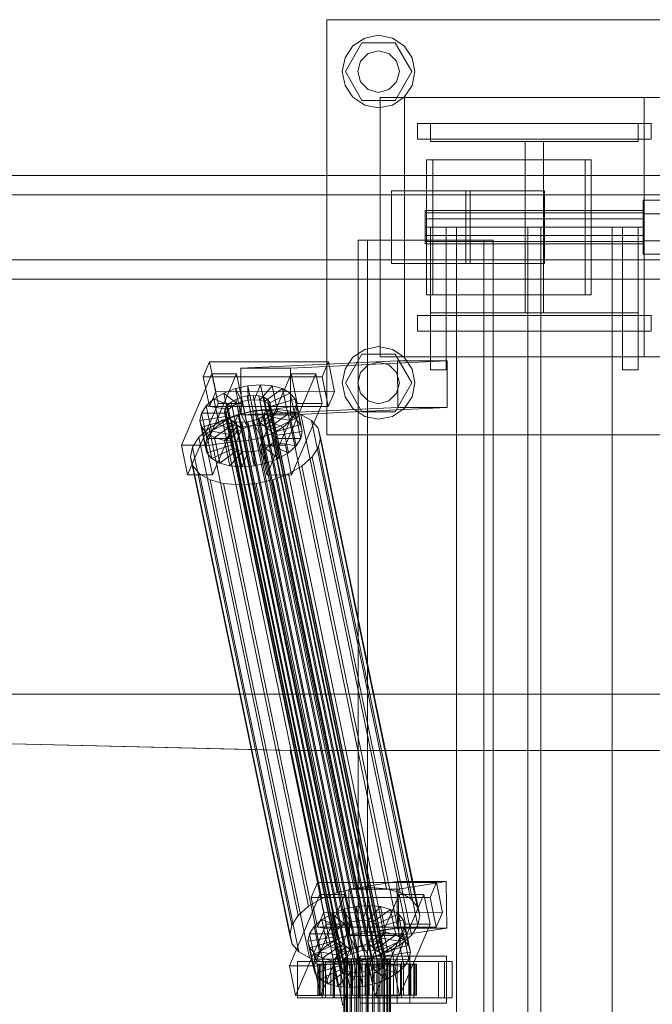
# Model space of a CAD drawing. Header units: millimetres. Extents: x -1970 to 61924, y -58230 to 6847.
# Tile 480 of 656: x 16249 to 16492, y -17870 to -17490. Entities that reach past the tile are written whole.
import ezdxf

# ---------------------------------------------------------------- set-up
doc = ezdxf.new("R2010")
doc.units = ezdxf.units.MM
doc.layers.add('superior_C02', color=7, linetype='Continuous', lineweight=0)

msp = doc.modelspace()

# ---------------------------------------------------------------- linework, layer by layer
at = {"layer": 'superior_C02'}
for p, q in [((16366.947, -17650), (16366.947, -17490)), ((16366.947, -17490), (16526.947, -17490)), ((16377.047, -17500.101), (16381.589, -17497.066)), ((16381.589, -17497.066), (16386.947, -17496)), ((16386.947, -17496), (16392.304, -17497.066)), ((16392.304, -17497.066), (16396.846, -17500.101)), ((16374.012, -17504.642), (16377.047, -17500.101)), ((16374.147, -17510), (16380.547, -17498.915)), ((16380.547, -17498.915), (16393.347, -17498.915)), ((16382.947, -17503.072), (16386.947, -17502)), ((16386.947, -17502), (16390.947, -17503.072)), ((16393.347, -17498.915), (16399.747, -17510)), ((16396.846, -17500.101), (16399.881, -17504.642)), ((16372.947, -17510), (16374.012, -17504.642)), ((16378.947, -17510), (16380.018, -17506)), ((16380.018, -17506), (16382.947, -17503.072)), ((16390.947, -17503.072), (16393.875, -17506)), ((16393.875, -17506), (16394.947, -17510)), ((16399.881, -17504.642), (16400.947, -17510)), ((16374.012, -17515.358), (16372.947, -17510)), ((16380.547, -17521.085), (16374.147, -17510)), ((16380.018, -17514), (16378.947, -17510)), ((16399.747, -17510), (16393.347, -17521.085)), ((16394.947, -17510), (16393.875, -17514)), ((16400.947, -17510), (16399.881, -17515.358)), ((16377.047, -17519.899), (16374.012, -17515.358)), ((16382.947, -17516.928), (16380.018, -17514)), ((16386.947, -17518), (16382.947, -17516.928)), ((16390.947, -17516.928), (16386.947, -17518)), ((16393.875, -17514), (16390.947, -17516.928)), ((16399.881, -17515.358), (16396.846, -17519.899)), ((16381.589, -17522.934), (16377.047, -17519.899)), ((16393.347, -17521.085), (16380.547, -17521.085)), ((16387.605, -17620), (16387.605, -17520)), ((16387.605, -17520), (16489.322, -17520)), ((16396.846, -17519.899), (16392.304, -17522.934)), ((16396.947, -17620), (16396.947, -17520)), ((16396.947, -17520), (16496.947, -17520)), ((16489.322, -17520), (16489.322, -17620)), ((16386.947, -17524), (16381.589, -17522.934)), ((16392.304, -17522.934), (16386.947, -17524)), ((16401.947, -17530), (16491.947, -17530)), ((16401.947, -17536), (16401.947, -17530)), ((16406.947, -17537), (16406.947, -17530)), ((16406.947, -17530), (16486.947, -17530)), ((16486.947, -17530), (16486.947, -17537)), ((16491.947, -17536), (16491.947, -17530)), ((16401.947, -17536), (16491.947, -17536)), ((16486.947, -17537), (16406.947, -17537)), ((16443.447, -17603), (16443.447, -17537)), ((16443.447, -17537), (16450.447, -17537)), ((16450.447, -17537), (16450.447, -17603)), ((16466.511, -17544), (16405.42, -17544)), ((16405.42, -17544), (16405.42, -17596)), ((16407.805, -17544), (16405.42, -17544)), ((16407.805, -17596), (16407.805, -17544)), ((16407.805, -17544), (16468.896, -17544)), ((16466.511, -17596), (16466.511, -17544)), ((16466.511, -17544), (16468.896, -17544)), ((16468.896, -17544), (16468.896, -17596)), ((17048.368, -17550), (15902.908, -17550)), ((15914.83, -17550), (17060.29, -17550)), ((17104.829, -17550), (15939.698, -17550)), ((15951.957, -17550), (17117.088, -17550)), ((17048.41, -17557.5), (15939.909, -17557.5)), ((15951.746, -17557.5), (17060.248, -17557.5)), ((16420.609, -17556), (16391.973, -17556)), ((16391.973, -17556), (16391.973, -17584)), ((16422.244, -17556), (16391.973, -17556)), ((16420.609, -17584), (16420.609, -17556)), ((16420.609, -17556), (16450.88, -17556)), ((16422.244, -17584), (16422.244, -17556)), ((16422.244, -17556), (16450.88, -17556)), ((16450.88, -17556), (16450.88, -17584)), ((16488.947, -17564.8), (16488.947, -17559.6)), ((16496.947, -17559.6), (16488.947, -17559.6)), ((16404.947, -17564.457), (16404.947, -17563.6)), ((16488.947, -17563.6), (16404.947, -17563.6)), ((16404.947, -17564.457), (16404.947, -17566.8)), ((16404.947, -17564.457), (16488.947, -17564.457)), ((16404.947, -17566.8), (16404.947, -17570)), ((16404.947, -17566.8), (16488.947, -17566.8)), ((16488.947, -17563.6), (16488.947, -17564.457)), ((16488.947, -17564.457), (16488.947, -17566.8)), ((16488.947, -17564.8), (16488.947, -17575.2)), ((16488.947, -17564.8), (16496.947, -17564.8)), ((16488.947, -17566.8), (16488.947, -17570)), ((16404.947, -17570), (16404.947, -17573.2)), ((16404.947, -17570), (16488.947, -17570)), ((16406.947, -17570), (16406.947, -17625)), ((16406.947, -17570), (16412.947, -17570)), ((16412.947, -17570), (16412.947, -17625)), ((16476.947, -17570), (16416.947, -17570)), ((16416.947, -17570), (16416.947, -18430)), ((16449.447, -17570), (16444.447, -17570)), ((16444.447, -17570), (16444.447, -18430)), ((16449.447, -18430), (16449.447, -17570)), ((16476.947, -18430), (16476.947, -17570)), ((16480.947, -17570), (16480.947, -17625)), ((16480.947, -17570), (16486.947, -17570)), ((16486.947, -17570), (16486.947, -17625)), ((16488.947, -17570), (16488.947, -17573.2)), ((16404.947, -17573.2), (16404.947, -17575.543)), ((16404.947, -17573.2), (16488.947, -17573.2)), ((16488.947, -17573.2), (16488.947, -17575.543)), ((16427.556, -17575), (16379.065, -17575)), ((16379.065, -17575), (16379.065, -18425)), ((16382.642, -17575), (16379.065, -17575)), ((16382.642, -18425), (16382.642, -17575)), ((16382.642, -17575), (16431.133, -17575)), ((16404.947, -17575.543), (16404.947, -17576.4)), ((16404.947, -17575.543), (16488.947, -17575.543)), ((16404.947, -17576.4), (16488.947, -17576.4)), ((16427.556, -18425), (16427.556, -17575)), ((16427.556, -17575), (16431.133, -17575)), ((16431.133, -17575), (16431.133, -18425)), ((16488.947, -17575.2), (16488.947, -17580.4)), ((16488.947, -17575.2), (16496.947, -17575.2)), ((16488.947, -17575.543), (16488.947, -17576.4)), ((16488.947, -17580.4), (16496.947, -17580.4)), ((15939.909, -17582.5), (17048.41, -17582.5)), ((15951.746, -17582.5), (17060.248, -17582.5)), ((16391.973, -17584), (16420.609, -17584)), ((16391.973, -17584), (16422.244, -17584)), ((16450.88, -17584), (16420.609, -17584)), ((16450.88, -17584), (16422.244, -17584)), ((15902.908, -17590), (17048.368, -17590)), ((15914.83, -17590), (17060.29, -17590)), ((15939.698, -17590), (17104.829, -17590)), ((15951.957, -17590), (17117.088, -17590)), ((16405.42, -17596), (16466.511, -17596)), ((16405.42, -17596), (16407.805, -17596)), ((16468.896, -17596), (16407.805, -17596)), ((16468.896, -17596), (16466.511, -17596)), ((16401.947, -17604), (16491.947, -17604)), ((16401.947, -17610), (16401.947, -17604)), ((16406.947, -17610), (16406.947, -17603)), ((16406.947, -17603), (16486.947, -17603)), ((16450.447, -17603), (16443.447, -17603)), ((16486.947, -17603), (16486.947, -17610)), ((16491.947, -17610), (16491.947, -17604)), ((16401.947, -17610), (16491.947, -17610)), ((16486.947, -17610), (16406.947, -17610)), ((16381.589, -17617.066), (16386.947, -17616)), ((16386.947, -17616), (16392.304, -17617.066)), ((16374.012, -17624.642), (16377.047, -17620.101)), ((16374.147, -17630), (16380.547, -17618.915)), ((16377.047, -17620.101), (16381.589, -17617.066)), ((16380.547, -17618.915), (16393.347, -17618.915)), ((16489.322, -17620), (16387.605, -17620)), ((16392.304, -17617.066), (16396.846, -17620.101)), ((16393.347, -17618.915), (16399.747, -17630)), ((16396.846, -17620.101), (16399.881, -17624.642)), ((16496.947, -17620), (16396.947, -17620)), ((16321.787, -17621.857), (16319.339, -17627.592)), ((16324.167, -17633.325), (16321.787, -17621.857)), ((16321.787, -17621.857), (16367.605, -17621.914)), ((16394.248, -17621.488), (16333.855, -17624.356)), ((16352.946, -17624.356), (16413.339, -17621.488)), ((16365.157, -17627.65), (16367.605, -17621.914)), ((16367.605, -17621.914), (16369.986, -17633.382)), ((16380.018, -17626), (16382.947, -17623.072)), ((16382.947, -17623.072), (16386.947, -17622)), ((16386.947, -17622), (16390.947, -17623.072)), ((16390.947, -17623.072), (16393.875, -17626)), ((16394.324, -17639.486), (16394.248, -17621.488)), ((16394.248, -17621.488), (16413.339, -17621.488)), ((16413.339, -17621.488), (16413.415, -17639.486)), ((16322.692, -17626.449), (16310.942, -17653.98)), ((16365.157, -17627.65), (16319.339, -17627.592)), ((16319.339, -17627.592), (16321.719, -17639.061)), ((16320.487, -17653.992), (16332.238, -17626.461)), ((16325.073, -17637.917), (16322.692, -17626.449)), ((16322.692, -17626.449), (16332.238, -17626.461)), ((16332.238, -17626.461), (16334.618, -17637.929)), ((16352.946, -17624.356), (16333.855, -17624.356)), ((16333.855, -17624.356), (16333.931, -17642.354)), ((16353.238, -17626.487), (16341.487, -17654.019)), ((16351.033, -17654.031), (16362.783, -17626.499)), ((16353.022, -17642.354), (16352.946, -17624.356)), ((16355.618, -17637.955), (16353.238, -17626.487)), ((16353.238, -17626.487), (16362.783, -17626.499)), ((16362.783, -17626.499), (16365.164, -17637.967)), ((16367.538, -17639.118), (16365.157, -17627.65)), ((16372.947, -17630), (16374.012, -17624.642)), ((16378.947, -17630), (16380.018, -17626)), ((16393.875, -17626), (16394.947, -17630)), ((16399.881, -17624.642), (16400.947, -17630)), ((16406.947, -17625), (16412.947, -17625)), ((16480.947, -17625), (16486.947, -17625)), ((16331.748, -17632.183), (16336.586, -17631.1)), ((16336.586, -17631.1), (16341.439, -17630.735)), ((16336.586, -17631.1), (16336.692, -17636.643)), ((16338.627, -17640.93), (16336.586, -17631.1)), ((16341.439, -17630.735), (16338.991, -17636.47)), ((16345.975, -17631.112), (16341.139, -17636.649)), ((16343.479, -17640.564), (16341.439, -17630.735)), ((16341.439, -17630.735), (16345.975, -17631.112)), ((16348.015, -17640.942), (16345.975, -17631.112)), ((16345.975, -17631.112), (16349.884, -17632.206)), ((16374.012, -17635.358), (16372.947, -17630)), ((16380.547, -17641.085), (16374.147, -17630)), ((16380.018, -17634), (16378.947, -17630)), ((16399.747, -17630), (16393.347, -17641.085)), ((16394.947, -17630), (16393.875, -17634)), ((16400.947, -17630), (16399.881, -17635.358)), ((16321.719, -17639.061), (16324.167, -17633.325)), ((16323.407, -17636.164), (16327.252, -17633.91)), ((16369.986, -17633.382), (16324.167, -17633.325)), ((16327.252, -17633.91), (16331.748, -17632.183)), ((16327.252, -17633.91), (16332.271, -17637.975)), ((16329.293, -17643.74), (16327.252, -17633.91)), ((16331.748, -17632.183), (16334.4, -17637.157)), ((16333.788, -17642.013), (16331.748, -17632.183)), ((16334.06, -17635.518), (16336.352, -17635.005)), ((16336.352, -17635.005), (16338.651, -17634.832)), ((16380.728, -17848.804), (16336.352, -17635.005)), ((16338.651, -17634.832), (16340.799, -17635.011)), ((16383.026, -17848.631), (16338.651, -17634.832)), ((16340.799, -17635.011), (16342.651, -17635.529)), ((16385.175, -17848.809), (16340.799, -17635.011)), ((16349.884, -17632.206), (16342.991, -17637.167)), ((16352.901, -17633.943), (16344.42, -17637.99)), ((16351.924, -17642.036), (16349.884, -17632.206)), ((16349.884, -17632.206), (16352.901, -17633.943)), ((16354.941, -17643.772), (16352.901, -17633.943)), ((16352.901, -17633.943), (16354.82, -17636.203)), ((16369.986, -17633.382), (16367.538, -17639.118)), ((16377.047, -17639.899), (16374.012, -17635.358)), ((16382.947, -17636.928), (16380.018, -17634)), ((16393.875, -17634), (16390.947, -17636.928)), ((16399.881, -17635.358), (16396.846, -17639.899)), ((16313.322, -17665.449), (16325.073, -17637.917)), ((16318.651, -17641.61), (16320.473, -17638.79)), ((16320.473, -17638.79), (16323.407, -17636.164)), ((16320.473, -17638.79), (16329.06, -17640.286)), ((16322.513, -17648.62), (16320.473, -17638.79)), ((16321.719, -17639.061), (16367.538, -17639.118)), ((16334.618, -17637.929), (16322.867, -17665.461)), ((16323.407, -17636.164), (16330.449, -17639.042)), ((16325.447, -17645.994), (16323.407, -17636.164)), ((16334.618, -17637.929), (16325.073, -17637.917)), ((16327.857, -17639.983), (16328.72, -17638.648)), ((16328.72, -17638.648), (16330.109, -17637.404)), ((16373.095, -17852.446), (16328.72, -17638.648)), ((16330.449, -17639.042), (16329.06, -17640.286)), ((16330.109, -17637.404), (16331.931, -17636.336)), ((16374.485, -17851.202), (16330.109, -17637.404)), ((16332.271, -17637.975), (16330.449, -17639.042)), ((16330.449, -17639.042), (16332.49, -17648.872)), ((16331.931, -17636.336), (16334.06, -17635.518)), ((16376.306, -17850.135), (16331.931, -17636.336)), ((16334.4, -17637.157), (16332.271, -17637.975)), ((16332.271, -17637.975), (16334.311, -17647.804)), ((16378.436, -17849.317), (16334.06, -17635.518)), ((16336.692, -17636.643), (16334.4, -17637.157)), ((16334.4, -17637.157), (16336.441, -17646.986)), ((16338.991, -17636.47), (16336.692, -17636.643)), ((16336.692, -17636.643), (16338.733, -17646.473)), ((16338.991, -17636.47), (16341.031, -17646.3)), ((16341.139, -17636.649), (16338.991, -17636.47)), ((16341.139, -17636.649), (16343.18, -17646.479)), ((16342.991, -17637.167), (16341.139, -17636.649)), ((16342.651, -17635.529), (16344.08, -17636.352)), ((16387.027, -17849.328), (16342.651, -17635.529)), ((16342.991, -17637.167), (16345.031, -17646.997)), ((16344.42, -17637.99), (16342.991, -17637.167)), ((16343.868, -17665.487), (16355.618, -17637.955)), ((16344.08, -17636.352), (16344.989, -17637.422)), ((16388.456, -17850.15), (16344.08, -17636.352)), ((16344.42, -17637.99), (16346.461, -17647.82)), ((16345.329, -17639.061), (16344.42, -17637.99)), ((16344.989, -17637.422), (16345.316, -17638.668)), ((16389.365, -17851.221), (16344.989, -17637.422)), ((16345.316, -17638.668), (16345.039, -17640.005)), ((16389.692, -17852.467), (16345.316, -17638.668)), ((16354.82, -17636.203), (16345.329, -17639.061)), ((16345.329, -17639.061), (16347.37, -17648.891)), ((16345.656, -17640.307), (16345.329, -17639.061)), ((16355.51, -17638.834), (16345.656, -17640.307)), ((16365.164, -17637.967), (16353.413, -17665.499)), ((16356.86, -17646.033), (16354.82, -17636.203)), ((16354.82, -17636.203), (16355.51, -17638.834)), ((16355.51, -17638.834), (16354.924, -17641.655)), ((16357.55, -17648.664), (16355.51, -17638.834)), ((16365.164, -17637.967), (16355.618, -17637.955)), ((16386.947, -17638), (16382.947, -17636.928)), ((16390.947, -17636.928), (16386.947, -17638)), ((16318.065, -17644.431), (16318.651, -17641.61)), ((16318.651, -17641.61), (16328.197, -17641.622)), ((16320.692, -17651.44), (16318.651, -17641.61)), ((16326.761, -17644.416), (16332.77, -17642.107)), ((16327.579, -17641.32), (16327.857, -17639.983)), ((16327.906, -17642.566), (16327.579, -17641.32)), ((16371.955, -17855.119), (16327.579, -17641.32)), ((16372.232, -17853.782), (16327.857, -17639.983)), ((16328.815, -17643.637), (16327.906, -17642.566)), ((16372.282, -17856.365), (16327.906, -17642.566)), ((16328.197, -17641.622), (16327.919, -17642.958)), ((16329.06, -17640.286), (16328.197, -17641.622)), ((16328.197, -17641.622), (16330.237, -17651.452)), ((16329.06, -17640.286), (16331.1, -17650.116)), ((16333.788, -17642.013), (16329.293, -17643.74)), ((16332.77, -17642.107), (16339.239, -17640.659)), ((16371.025, -17826.416), (16332.77, -17642.107)), ((16338.627, -17640.93), (16333.788, -17642.013)), ((16336.441, -17646.986), (16333.788, -17642.013)), ((16394.324, -17639.486), (16333.931, -17642.354)), ((16333.931, -17642.354), (16353.022, -17642.354)), ((16343.479, -17640.564), (16338.627, -17640.93)), ((16338.733, -17646.473), (16338.627, -17640.93)), ((16339.239, -17640.659), (16345.726, -17640.17)), ((16377.494, -17824.968), (16339.239, -17640.659)), ((16342.786, -17642.585), (16340.964, -17643.652)), ((16341.031, -17646.3), (16343.479, -17640.564)), ((16344.176, -17641.341), (16342.786, -17642.585)), ((16387.161, -17856.383), (16342.786, -17642.585)), ((16343.18, -17646.479), (16348.015, -17640.942)), ((16348.015, -17640.942), (16343.479, -17640.564)), ((16345.039, -17640.005), (16344.176, -17641.341)), ((16388.551, -17855.139), (16344.176, -17641.341)), ((16344.516, -17642.979), (16345.379, -17641.643)), ((16345.031, -17646.997), (16351.924, -17642.036)), ((16345.039, -17640.005), (16389.414, -17853.804)), ((16345.379, -17641.643), (16345.656, -17640.307)), ((16345.379, -17641.643), (16354.924, -17641.655)), ((16347.419, -17651.473), (16345.379, -17641.643)), ((16345.656, -17640.307), (16347.696, -17650.137)), ((16345.726, -17640.17), (16351.789, -17640.674)), ((16383.981, -17824.479), (16345.726, -17640.17)), ((16351.924, -17642.036), (16348.015, -17640.942)), ((16351.789, -17640.674), (16357.016, -17642.137)), ((16390.044, -17824.984), (16351.789, -17640.674)), ((16354.941, -17643.772), (16351.924, -17642.036)), ((16413.415, -17639.486), (16353.022, -17642.354)), ((16354.924, -17641.655), (16353.102, -17644.475)), ((16354.924, -17641.655), (16356.964, -17651.485)), ((16357.016, -17642.137), (16361.049, -17644.459)), ((16395.27, -17826.446), (16357.016, -17642.137)), ((16381.589, -17642.934), (16377.047, -17639.899)), ((16393.347, -17641.085), (16380.547, -17641.085)), ((16386.947, -17644), (16381.589, -17642.934)), ((16392.304, -17642.934), (16386.947, -17644)), ((16396.846, -17639.899), (16392.304, -17642.934)), ((16413.415, -17639.486), (16394.324, -17639.486)), ((16318.065, -17644.431), (16327.919, -17642.958)), ((16318.755, -17647.062), (16318.065, -17644.431)), ((16320.106, -17654.261), (16318.065, -17644.431)), ((16318.755, -17647.062), (16328.246, -17644.204)), ((16320.674, -17649.322), (16329.155, -17645.275)), ((16321.62, -17647.428), (16326.761, -17644.416)), ((16325.447, -17645.994), (16322.513, -17648.62)), ((16323.691, -17651.059), (16330.584, -17646.098)), ((16329.293, -17643.74), (16325.447, -17645.994)), ((16332.49, -17648.872), (16325.447, -17645.994)), ((16365.015, -17828.725), (16326.761, -17644.416)), ((16327.601, -17652.153), (16332.436, -17646.616)), ((16327.919, -17642.958), (16328.246, -17644.204)), ((16327.919, -17642.958), (16329.96, -17652.788)), ((16328.246, -17644.204), (16329.155, -17645.275)), ((16328.246, -17644.204), (16330.286, -17654.034)), ((16330.244, -17644.459), (16328.815, -17643.637)), ((16373.191, -17857.435), (16328.815, -17643.637)), ((16329.155, -17645.275), (16330.584, -17646.098)), ((16329.155, -17645.275), (16331.195, -17655.105)), ((16334.311, -17647.804), (16329.293, -17643.74)), ((16332.096, -17644.978), (16330.244, -17644.459)), ((16374.62, -17858.258), (16330.244, -17644.459)), ((16330.584, -17646.098), (16332.436, -17646.616)), ((16330.584, -17646.098), (16332.624, -17655.927)), ((16334.244, -17645.156), (16332.096, -17644.978)), ((16376.471, -17858.776), (16332.096, -17644.978)), ((16332.436, -17646.616), (16334.584, -17646.795)), ((16332.436, -17646.616), (16334.476, -17656.446)), ((16336.543, -17644.983), (16334.244, -17645.156)), ((16378.62, -17858.955), (16334.244, -17645.156)), ((16334.584, -17646.795), (16336.883, -17646.622)), ((16336.441, -17646.986), (16338.733, -17646.473)), ((16338.835, -17644.47), (16336.543, -17644.983)), ((16380.918, -17858.782), (16336.543, -17644.983)), ((16336.883, -17646.622), (16339.175, -17646.108)), ((16336.989, -17652.165), (16336.883, -17646.622)), ((16336.883, -17646.622), (16338.923, -17656.451)), ((16338.733, -17646.473), (16341.031, -17646.3)), ((16340.964, -17643.652), (16338.835, -17644.47)), ((16383.211, -17858.269), (16338.835, -17644.47)), ((16339.175, -17646.108), (16341.304, -17645.29)), ((16341.828, -17651.082), (16339.175, -17646.108)), ((16339.175, -17646.108), (16341.215, -17655.938)), ((16385.34, -17857.451), (16340.964, -17643.652)), ((16341.031, -17646.3), (16343.18, -17646.479)), ((16341.304, -17645.29), (16343.126, -17644.223)), ((16346.323, -17649.355), (16341.304, -17645.29)), ((16341.304, -17645.29), (16343.345, -17655.12)), ((16343.126, -17644.223), (16344.516, -17642.979)), ((16350.169, -17647.101), (16343.126, -17644.223)), ((16343.126, -17644.223), (16345.166, -17654.053)), ((16343.18, -17646.479), (16345.031, -17646.997)), ((16353.102, -17644.475), (16344.516, -17642.979)), ((16344.516, -17642.979), (16346.556, -17652.809)), ((16346.461, -17647.82), (16354.941, -17643.772)), ((16347.37, -17648.891), (16356.86, -17646.033)), ((16353.102, -17644.475), (16350.169, -17647.101)), ((16355.143, -17654.305), (16353.102, -17644.475)), ((16356.86, -17646.033), (16354.941, -17643.772)), ((16357.55, -17648.664), (16356.86, -17646.033)), ((16361.049, -17644.459), (16363.614, -17647.481)), ((16399.304, -17828.768), (16361.049, -17644.459)), ((16317.698, -17650.939), (16321.62, -17647.428)), ((16320.674, -17649.322), (16318.755, -17647.062)), ((16320.796, -17656.892), (16318.755, -17647.062)), ((16323.691, -17651.059), (16320.674, -17649.322)), ((16322.715, -17659.152), (16320.674, -17649.322)), ((16322.513, -17648.62), (16320.692, -17651.44)), ((16359.875, -17831.737), (16321.62, -17647.428)), ((16331.1, -17650.116), (16322.513, -17648.62)), ((16330.237, -17651.452), (16331.1, -17650.116)), ((16331.1, -17650.116), (16332.49, -17648.872)), ((16332.136, -17652.53), (16334.584, -17646.795)), ((16332.49, -17648.872), (16334.311, -17647.804)), ((16334.311, -17647.804), (16336.441, -17646.986)), ((16334.584, -17646.795), (16336.625, -17656.624)), ((16346.323, -17649.355), (16341.828, -17651.082)), ((16345.031, -17646.997), (16346.461, -17647.82)), ((16350.169, -17647.101), (16346.323, -17649.355)), ((16348.363, -17659.184), (16346.323, -17649.355)), ((16346.461, -17647.82), (16347.37, -17648.891)), ((16347.37, -17648.891), (16347.696, -17650.137)), ((16347.696, -17650.137), (16347.419, -17651.473)), ((16347.696, -17650.137), (16357.55, -17648.664)), ((16352.209, -17656.931), (16350.169, -17647.101)), ((16356.964, -17651.485), (16357.55, -17648.664)), ((16363.614, -17647.481), (16364.537, -17650.998)), ((16401.869, -17831.79), (16363.614, -17647.481)), ((16526.947, -17650), (16366.947, -17650)), ((16320.487, -17653.992), (16310.942, -17653.98)), ((16310.942, -17653.98), (16313.322, -17665.449)), ((16315.262, -17654.709), (16317.698, -17650.939)), ((16355.953, -17835.248), (16317.698, -17650.939)), ((16320.692, -17651.44), (16320.106, -17654.261)), ((16329.96, -17652.788), (16320.106, -17654.261)), ((16320.106, -17654.261), (16320.796, -17656.892)), ((16322.867, -17665.461), (16320.487, -17653.992)), ((16330.237, -17651.452), (16320.692, -17651.44)), ((16330.286, -17654.034), (16320.796, -17656.892)), ((16327.601, -17652.153), (16323.691, -17651.059)), ((16325.732, -17660.889), (16323.691, -17651.059)), ((16332.136, -17652.53), (16327.601, -17652.153)), ((16329.641, -17661.983), (16327.601, -17652.153)), ((16329.96, -17652.788), (16330.237, -17651.452)), ((16330.286, -17654.034), (16329.96, -17652.788)), ((16331.195, -17655.105), (16330.286, -17654.034)), ((16336.989, -17652.165), (16332.136, -17652.53)), ((16334.177, -17662.36), (16332.136, -17652.53)), ((16341.828, -17651.082), (16336.989, -17652.165)), ((16339.029, -17661.995), (16336.989, -17652.165)), ((16351.033, -17654.031), (16341.487, -17654.019)), ((16341.487, -17654.019), (16343.868, -17665.487)), ((16343.868, -17660.912), (16341.828, -17651.082)), ((16345.166, -17654.053), (16343.345, -17655.12)), ((16346.556, -17652.809), (16345.166, -17654.053)), ((16345.166, -17654.053), (16352.209, -17656.931)), ((16347.419, -17651.473), (16346.556, -17652.809)), ((16346.556, -17652.809), (16355.143, -17654.305)), ((16356.964, -17651.485), (16347.419, -17651.473)), ((16353.413, -17665.499), (16351.033, -17654.031)), ((16352.209, -17656.931), (16355.143, -17654.305)), ((16355.143, -17654.305), (16356.964, -17651.485)), ((16364.537, -17650.998), (16363.754, -17654.769)), ((16402.792, -17835.307), (16364.537, -17650.998)), ((16314.479, -17658.48), (16315.262, -17654.709)), ((16353.517, -17839.018), (16315.262, -17654.709)), ((16320.796, -17656.892), (16322.715, -17659.152)), ((16331.195, -17655.105), (16322.715, -17659.152)), ((16332.624, -17655.927), (16325.732, -17660.889)), ((16334.476, -17656.446), (16329.641, -17661.983)), ((16332.624, -17655.927), (16331.195, -17655.105)), ((16334.476, -17656.446), (16332.624, -17655.927)), ((16336.625, -17656.624), (16334.177, -17662.36)), ((16336.625, -17656.624), (16334.476, -17656.446)), ((16338.923, -17656.451), (16336.625, -17656.624)), ((16341.215, -17655.938), (16338.923, -17656.451)), ((16338.923, -17656.451), (16339.029, -17661.995)), ((16343.345, -17655.12), (16341.215, -17655.938)), ((16341.215, -17655.938), (16343.868, -17660.912)), ((16343.345, -17655.12), (16348.363, -17659.184)), ((16348.363, -17659.184), (16352.209, -17656.931)), ((16363.754, -17654.769), (16361.318, -17658.539)), ((16363.754, -17654.769), (16402.008, -17839.078)), ((16315.402, -17661.997), (16314.479, -17658.48)), ((16352.734, -17842.789), (16314.479, -17658.48)), ((16322.715, -17659.152), (16325.732, -17660.889)), ((16325.732, -17660.889), (16329.641, -17661.983)), ((16339.029, -17661.995), (16343.868, -17660.912)), ((16343.868, -17660.912), (16348.363, -17659.184)), ((16361.318, -17658.539), (16357.396, -17662.05)), ((16399.573, -17842.848), (16361.318, -17658.539)), ((16313.322, -17665.449), (16322.867, -17665.461)), ((16317.967, -17665.019), (16315.402, -17661.997)), ((16353.656, -17846.306), (16315.402, -17661.997)), ((16322, -17667.341), (16317.967, -17665.019)), ((16356.222, -17849.328), (16317.967, -17665.019)), ((16329.641, -17661.983), (16334.177, -17662.36)), ((16334.177, -17662.36), (16339.029, -17661.995)), ((16343.868, -17665.487), (16353.413, -17665.499)), ((16352.255, -17665.062), (16346.246, -17667.371)), ((16357.396, -17662.05), (16352.255, -17665.062)), ((16390.51, -17849.371), (16352.255, -17665.062)), ((16395.651, -17846.359), (16357.396, -17662.05)), ((16327.227, -17668.803), (16322, -17667.341)), ((16360.255, -17851.65), (16322, -17667.341)), ((16333.29, -17669.308), (16327.227, -17668.803)), ((16365.481, -17853.113), (16327.227, -17668.803)), ((16339.777, -17668.819), (16333.29, -17669.308)), ((16371.545, -17853.617), (16333.29, -17669.308)), ((16346.246, -17667.371), (16339.777, -17668.819)), ((16378.032, -17853.128), (16339.777, -17668.819)), ((16384.501, -17851.68), (16346.246, -17667.371)), ((15456.681, -17750), (16352.815, -17771.702)), ((16354.593, -17771.702), (15458.459, -17750)), ((15575.415, -17750), (24634.01, -17750)), ((24635.508, -17750), (15576.913, -17750)), ((16352.815, -17771.702), (16373.217, -17870)), ((16352.815, -17771.702), (16354.593, -17771.702)), ((16352.815, -17771.702), (17288.772, -17771.702)), ((16374.996, -17870), (16354.593, -17771.702)), ((17290.55, -17771.702), (16354.593, -17771.702)), ((16363.442, -17822.549), (16360.994, -17828.285)), ((16365.822, -17834.017), (16363.442, -17822.549)), ((16363.442, -17822.549), (16409.261, -17822.606)), ((16377.494, -17824.968), (16371.025, -17826.416)), ((16393.933, -17822.189), (16375.424, -17825.057)), ((16394.515, -17825.057), (16375.424, -17825.057)), ((16375.424, -17825.057), (16375.672, -17843.038)), ((16383.981, -17824.479), (16377.494, -17824.968)), ((16390.044, -17824.984), (16383.981, -17824.479)), ((16395.27, -17826.446), (16390.044, -17824.984)), ((16394.181, -17840.17), (16393.933, -17822.189)), ((16393.933, -17822.189), (16413.024, -17822.189)), ((16394.515, -17825.057), (16413.024, -17822.189)), ((16394.763, -17843.038), (16394.515, -17825.057)), ((16406.812, -17828.342), (16409.261, -17822.606)), ((16409.261, -17822.606), (16411.641, -17834.074)), ((16413.024, -17822.189), (16413.272, -17840.17)), ((16364.347, -17827.141), (16352.597, -17854.673)), ((16365.015, -17828.725), (16359.875, -17831.737)), ((16406.812, -17828.342), (16360.994, -17828.285)), ((16360.994, -17828.285), (16363.374, -17839.753)), ((16362.142, -17854.685), (16373.893, -17827.153)), ((16366.728, -17838.609), (16364.347, -17827.141)), ((16364.347, -17827.141), (16373.893, -17827.153)), ((16371.025, -17826.416), (16365.015, -17828.725)), ((16373.893, -17827.153), (16376.273, -17838.621)), ((16394.893, -17827.179), (16383.142, -17854.711)), ((16392.688, -17854.723), (16404.438, -17827.191)), ((16397.273, -17838.647), (16394.893, -17827.179)), ((16394.893, -17827.179), (16404.438, -17827.191)), ((16399.304, -17828.768), (16395.27, -17826.446)), ((16401.869, -17831.79), (16399.304, -17828.768)), ((16404.438, -17827.191), (16406.819, -17838.659)), ((16409.193, -17839.81), (16406.812, -17828.342)), ((16359.875, -17831.737), (16355.953, -17835.248)), ((16373.403, -17832.875), (16378.242, -17831.792)), ((16378.242, -17831.792), (16383.094, -17831.427)), ((16378.242, -17831.792), (16378.348, -17837.336)), ((16380.282, -17841.622), (16378.242, -17831.792)), ((16383.094, -17831.427), (16380.646, -17837.163)), ((16387.63, -17831.804), (16382.795, -17837.341)), ((16385.134, -17841.257), (16383.094, -17831.427)), ((16383.094, -17831.427), (16387.63, -17831.804)), ((16389.67, -17841.634), (16387.63, -17831.804)), ((16387.63, -17831.804), (16391.539, -17832.898)), ((16402.792, -17835.307), (16401.869, -17831.79)), ((16355.953, -17835.248), (16353.517, -17839.018)), ((16363.374, -17839.753), (16365.822, -17834.017)), ((16365.062, -17836.856), (16368.907, -17834.603)), ((16411.641, -17834.074), (16365.822, -17834.017)), ((16368.907, -17834.603), (16373.403, -17832.875)), ((16368.907, -17834.603), (16373.926, -17838.667)), ((16370.948, -17844.433), (16368.907, -17834.603)), ((16373.403, -17832.875), (16376.055, -17837.849)), ((16375.443, -17842.705), (16373.403, -17832.875)), ((16391.539, -17832.898), (16384.646, -17837.86)), ((16394.556, -17834.635), (16386.075, -17838.682)), ((16393.579, -17842.728), (16391.539, -17832.898)), ((16391.539, -17832.898), (16394.556, -17834.635)), ((16396.596, -17844.465), (16394.556, -17834.635)), ((16394.556, -17834.635), (16396.475, -17836.895)), ((16402.008, -17839.078), (16402.792, -17835.307)), ((16411.641, -17834.074), (16409.193, -17839.81)), ((16353.517, -17839.018), (16352.734, -17842.789)), ((16354.977, -17866.141), (16366.728, -17838.609)), ((16360.306, -17842.302), (16362.128, -17839.482)), ((16362.128, -17839.482), (16365.062, -17836.856)), ((16362.128, -17839.482), (16370.715, -17840.978)), ((16364.168, -17849.312), (16362.128, -17839.482)), ((16363.374, -17839.753), (16409.193, -17839.81)), ((16376.273, -17838.621), (16364.523, -17866.153)), ((16365.062, -17836.856), (16372.104, -17839.734)), ((16367.102, -17846.686), (16365.062, -17836.856)), ((16376.273, -17838.621), (16366.728, -17838.609)), ((16372.104, -17839.734), (16370.715, -17840.978)), ((16373.926, -17838.667), (16372.104, -17839.734)), ((16372.104, -17839.734), (16374.145, -17849.564)), ((16376.055, -17837.849), (16373.926, -17838.667)), ((16373.926, -17838.667), (16375.966, -17848.497)), ((16394.181, -17840.17), (16375.672, -17843.038)), ((16378.348, -17837.336), (16376.055, -17837.849)), ((16376.055, -17837.849), (16378.096, -17847.679)), ((16380.646, -17837.163), (16378.348, -17837.336)), ((16378.348, -17837.336), (16380.388, -17847.165)), ((16380.646, -17837.163), (16382.686, -17846.992)), ((16382.795, -17837.341), (16380.646, -17837.163)), ((16382.795, -17837.341), (16384.835, -17847.171)), ((16384.646, -17837.86), (16382.795, -17837.341)), ((16384.646, -17837.86), (16386.687, -17847.689)), ((16386.075, -17838.682), (16384.646, -17837.86)), ((16385.523, -17866.179), (16397.273, -17838.647)), ((16386.075, -17838.682), (16388.116, -17848.512)), ((16386.984, -17839.753), (16386.075, -17838.682)), ((16396.475, -17836.895), (16386.984, -17839.753)), ((16386.984, -17839.753), (16389.025, -17849.583)), ((16387.311, -17840.999), (16386.984, -17839.753)), ((16397.165, -17839.526), (16387.311, -17840.999)), ((16413.272, -17840.17), (16394.181, -17840.17)), ((16413.272, -17840.17), (16394.763, -17843.038)), ((16406.819, -17838.659), (16395.068, -17866.191)), ((16398.515, -17846.725), (16396.475, -17836.895)), ((16396.475, -17836.895), (16397.165, -17839.526)), ((16397.165, -17839.526), (16396.579, -17842.347)), ((16399.205, -17849.356), (16397.165, -17839.526)), ((16406.819, -17838.659), (16397.273, -17838.647)), ((16399.573, -17842.848), (16402.008, -17839.078)), ((16352.734, -17842.789), (16353.656, -17846.306)), ((16359.721, -17845.123), (16360.306, -17842.302)), ((16359.721, -17845.123), (16369.574, -17843.65)), ((16360.306, -17842.302), (16369.852, -17842.314)), ((16362.347, -17852.132), (16360.306, -17842.302)), ((16369.852, -17842.314), (16369.574, -17843.65)), ((16369.574, -17843.65), (16369.901, -17844.897)), ((16369.574, -17843.65), (16371.615, -17853.48)), ((16370.715, -17840.978), (16369.852, -17842.314)), ((16369.852, -17842.314), (16371.892, -17852.144)), ((16370.715, -17840.978), (16372.755, -17850.808)), ((16375.443, -17842.705), (16370.948, -17844.433)), ((16380.282, -17841.622), (16375.443, -17842.705)), ((16378.096, -17847.679), (16375.443, -17842.705)), ((16375.672, -17843.038), (16394.763, -17843.038)), ((16385.134, -17841.257), (16380.282, -17841.622)), ((16380.388, -17847.165), (16380.282, -17841.622)), ((16382.686, -17846.992), (16385.134, -17841.257)), ((16384.781, -17844.915), (16386.171, -17843.671)), ((16384.835, -17847.171), (16389.67, -17841.634)), ((16389.67, -17841.634), (16385.134, -17841.257)), ((16386.171, -17843.671), (16387.034, -17842.335)), ((16394.757, -17845.167), (16386.171, -17843.671)), ((16386.171, -17843.671), (16388.211, -17853.501)), ((16386.687, -17847.689), (16393.579, -17842.728)), ((16387.034, -17842.335), (16387.311, -17840.999)), ((16387.034, -17842.335), (16396.579, -17842.347)), ((16389.074, -17852.165), (16387.034, -17842.335)), ((16387.311, -17840.999), (16389.352, -17850.829)), ((16393.579, -17842.728), (16389.67, -17841.634)), ((16396.596, -17844.465), (16393.579, -17842.728)), ((16396.579, -17842.347), (16394.757, -17845.167)), ((16395.651, -17846.359), (16399.573, -17842.848)), ((16396.579, -17842.347), (16398.62, -17852.177)), ((16353.656, -17846.306), (16356.222, -17849.328)), ((16360.411, -17847.754), (16359.721, -17845.123)), ((16361.761, -17854.953), (16359.721, -17845.123)), ((16360.411, -17847.754), (16369.901, -17844.897)), ((16362.33, -17850.015), (16360.411, -17847.754)), ((16362.451, -17857.584), (16360.411, -17847.754)), ((16362.33, -17850.015), (16370.81, -17845.967)), ((16367.102, -17846.686), (16364.168, -17849.312)), ((16365.347, -17851.751), (16372.239, -17846.79)), ((16370.948, -17844.433), (16367.102, -17846.686)), ((16374.145, -17849.564), (16367.102, -17846.686)), ((16369.256, -17852.845), (16374.091, -17847.308)), ((16369.901, -17844.897), (16370.81, -17845.967)), ((16369.901, -17844.897), (16371.942, -17854.726)), ((16370.81, -17845.967), (16372.239, -17846.79)), ((16370.81, -17845.967), (16372.85, -17855.797)), ((16375.966, -17848.497), (16370.948, -17844.433)), ((16372.239, -17846.79), (16374.091, -17847.308)), ((16372.239, -17846.79), (16374.28, -17856.62)), ((16373.792, -17853.223), (16376.24, -17847.487)), ((16374.091, -17847.308), (16376.24, -17847.487)), ((16374.091, -17847.308), (16376.131, -17857.138)), ((16375.966, -17848.497), (16378.096, -17847.679)), ((16376.24, -17847.487), (16378.538, -17847.314)), ((16376.24, -17847.487), (16378.28, -17857.317)), ((16378.096, -17847.679), (16380.388, -17847.165)), ((16378.538, -17847.314), (16380.83, -17846.801)), ((16378.644, -17852.857), (16378.538, -17847.314)), ((16378.538, -17847.314), (16380.578, -17857.144)), ((16380.388, -17847.165), (16382.686, -17846.992)), ((16380.83, -17846.801), (16382.96, -17845.983)), ((16383.483, -17851.774), (16380.83, -17846.801)), ((16380.83, -17846.801), (16382.871, -17856.631)), ((16382.686, -17846.992), (16384.835, -17847.171)), ((16382.96, -17845.983), (16384.781, -17844.915)), ((16387.978, -17850.047), (16382.96, -17845.983)), ((16382.96, -17845.983), (16385, -17855.812)), ((16391.824, -17847.793), (16384.781, -17844.915)), ((16384.781, -17844.915), (16386.821, -17854.745)), ((16384.835, -17847.171), (16386.687, -17847.689)), ((16386.687, -17847.689), (16388.116, -17848.512)), ((16391.824, -17847.793), (16387.978, -17850.047)), ((16388.116, -17848.512), (16396.596, -17844.465)), ((16389.025, -17849.583), (16398.515, -17846.725)), ((16390.51, -17849.371), (16395.651, -17846.359)), ((16394.757, -17845.167), (16391.824, -17847.793)), ((16393.864, -17857.623), (16391.824, -17847.793)), ((16396.798, -17854.997), (16394.757, -17845.167)), ((16398.515, -17846.725), (16396.596, -17844.465)), ((16399.205, -17849.356), (16398.515, -17846.725)), ((16356.222, -17849.328), (16360.255, -17851.65)), ((16360.255, -17851.65), (16365.481, -17853.113)), ((16365.347, -17851.751), (16362.33, -17850.015)), ((16364.37, -17859.844), (16362.33, -17850.015)), ((16364.168, -17849.312), (16362.347, -17852.132)), ((16372.755, -17850.808), (16364.168, -17849.312)), ((16371.892, -17852.144), (16372.755, -17850.808)), ((16372.755, -17850.808), (16374.145, -17849.564)), ((16374.485, -17851.202), (16373.095, -17852.446)), ((16374.145, -17849.564), (16375.966, -17848.497)), ((16376.306, -17850.135), (16374.485, -17851.202)), ((16378.436, -17849.317), (16376.306, -17850.135)), ((16380.728, -17848.804), (16378.436, -17849.317)), ((16398.967, -17851), (16379.876, -17851)), ((16379.876, -17851), (16379.876, -17869)), ((16394.063, -17851), (16379.876, -17851)), ((16383.026, -17848.631), (16380.728, -17848.804)), ((16385.175, -17848.809), (16383.026, -17848.631)), ((16387.978, -17850.047), (16383.483, -17851.774)), ((16384.501, -17851.68), (16390.51, -17849.371)), ((16387.027, -17849.328), (16385.175, -17848.809)), ((16388.456, -17850.15), (16387.027, -17849.328)), ((16390.019, -17859.877), (16387.978, -17850.047)), ((16388.116, -17848.512), (16389.025, -17849.583)), ((16389.365, -17851.221), (16388.456, -17850.15)), ((16389.025, -17849.583), (16389.352, -17850.829)), ((16389.352, -17850.829), (16389.074, -17852.165)), ((16389.352, -17850.829), (16399.205, -17849.356)), ((16389.692, -17852.467), (16389.365, -17851.221)), ((16394.063, -17869), (16394.063, -17851)), ((16394.063, -17851), (16413.154, -17851)), ((16398.62, -17852.177), (16399.205, -17849.356)), ((16398.967, -17869), (16398.967, -17851)), ((16398.967, -17851), (16413.154, -17851)), ((16413.154, -17851), (16413.154, -17869)), ((16362.142, -17854.685), (16352.597, -17854.673)), ((16352.597, -17854.673), (16354.977, -17866.141)), ((16365.211, -17853), (16355.665, -17853)), ((16355.665, -17853), (16355.665, -17867)), ((16369.972, -17853), (16355.665, -17853)), ((16362.347, -17852.132), (16361.761, -17854.953)), ((16371.615, -17853.48), (16361.761, -17854.953)), ((16361.761, -17854.953), (16362.451, -17857.584)), ((16364.523, -17866.153), (16362.142, -17854.685)), ((16371.892, -17852.144), (16362.347, -17852.132)), ((16371.942, -17854.726), (16362.451, -17857.584)), ((16364.028, -17854), (16363.582, -17854)), ((16363.582, -17854), (16373.574, -17854)), ((16363.582, -17866), (16363.582, -17854)), ((16363.582, -17854), (16364.43, -17854)), ((16365.737, -17854), (16364.028, -17854)), ((16364.028, -17854), (16373.785, -17854)), ((16364.028, -17866), (16364.028, -17854)), ((16364.43, -17854), (16373.975, -17854)), ((16364.43, -17866), (16364.43, -17854)), ((16364.43, -17854), (16366.513, -17854)), ((16365.211, -17867), (16365.211, -17853)), ((16365.211, -17853), (16379.517, -17853)), ((16369.256, -17852.845), (16365.347, -17851.751)), ((16367.387, -17861.581), (16365.347, -17851.751)), ((16365.481, -17853.113), (16371.545, -17853.617)), ((16368.594, -17854), (16365.737, -17854)), ((16365.737, -17854), (16374.595, -17854)), ((16365.737, -17866), (16365.737, -17854)), ((16412.331, -17853), (16366.512, -17853)), ((16366.512, -17853), (16366.512, -17867)), ((16369.493, -17853), (16366.512, -17853)), ((16366.513, -17854), (16374.962, -17854)), ((16366.513, -17866), (16366.513, -17854)), ((16366.513, -17854), (16369.691, -17854)), ((16372.402, -17854), (16368.594, -17854)), ((16368.594, -17854), (16375.948, -17854)), ((16368.594, -17866), (16368.594, -17854)), ((16373.792, -17853.223), (16369.256, -17852.845)), ((16371.296, -17862.675), (16369.256, -17852.845)), ((16369.493, -17867), (16369.493, -17853)), ((16369.493, -17853), (16415.311, -17853)), ((16369.691, -17854), (16376.467, -17854)), ((16369.691, -17866), (16369.691, -17854)), ((16369.691, -17854), (16373.746, -17854)), ((16369.972, -17867), (16369.972, -17853)), ((16369.972, -17853), (16379.517, -17853)), ((16371.545, -17853.617), (16378.032, -17853.128)), ((16371.615, -17853.48), (16371.892, -17852.144)), ((16371.942, -17854.726), (16371.615, -17853.48)), ((16372.85, -17855.797), (16371.942, -17854.726)), ((16372.232, -17853.782), (16371.955, -17855.119)), ((16371.955, -17855.119), (16372.282, -17856.365)), ((16373.095, -17852.446), (16372.232, -17853.782)), ((16376.903, -17854), (16372.402, -17854)), ((16372.402, -17854), (16377.752, -17854)), ((16372.402, -17866), (16372.402, -17854)), ((16373.785, -17852), (16373.574, -17852)), ((16373.574, -17852), (16373.975, -17852)), ((16373.574, -18148), (16373.574, -17852)), ((16373.574, -17854), (16373.785, -17854)), ((16373.574, -17854), (16373.574, -17866)), ((16373.975, -17854), (16373.574, -17854)), ((16373.746, -17854), (16378.388, -17854)), ((16373.746, -17866), (16373.746, -17854)), ((16373.746, -17854), (16378.402, -17854)), ((16374.595, -17852), (16373.785, -17852)), ((16373.785, -18148), (16373.785, -17852)), ((16373.785, -17854), (16374.595, -17854)), ((16373.785, -17854), (16373.785, -17866)), ((16378.644, -17852.857), (16373.792, -17853.223)), ((16375.832, -17863.052), (16373.792, -17853.223)), ((16373.975, -17852), (16374.962, -17852)), ((16373.975, -18148), (16373.975, -17852)), ((16373.975, -17854), (16373.975, -17866)), ((16374.962, -17854), (16373.975, -17854)), ((16375.948, -17852), (16374.595, -17852)), ((16374.595, -18148), (16374.595, -17852)), ((16374.595, -17854), (16375.948, -17854)), ((16374.595, -17854), (16374.595, -17866)), ((16374.962, -17852), (16376.467, -17852)), ((16374.962, -18148), (16374.962, -17852)), ((16374.962, -17854), (16374.962, -17866)), ((16376.467, -17854), (16374.962, -17854)), ((16377.752, -17852), (16375.948, -17852)), ((16375.948, -18148), (16375.948, -17852)), ((16375.948, -17854), (16377.752, -17854)), ((16375.948, -17854), (16375.948, -17866)), ((16376.467, -17852), (16378.388, -17852)), ((16376.467, -18148), (16376.467, -17852)), ((16376.467, -17854), (16376.467, -17866)), ((16378.388, -17854), (16376.467, -17854)), ((16381.79, -17854), (16376.903, -17854)), ((16376.903, -17854), (16379.884, -17854)), ((16376.903, -17866), (16376.903, -17854)), ((16379.884, -17852), (16377.752, -17852)), ((16377.752, -18148), (16377.752, -17852)), ((16377.752, -17854), (16379.884, -17854)), ((16377.752, -17854), (16377.752, -17866)), ((16378.032, -17853.128), (16384.501, -17851.68)), ((16378.388, -17852), (16380.594, -17852)), ((16378.388, -18148), (16378.388, -17852)), ((16378.388, -17854), (16378.388, -17866)), ((16380.594, -17854), (16378.388, -17854)), ((16378.402, -17854), (16380.594, -17854)), ((16378.402, -17866), (16378.402, -17854)), ((16378.402, -17854), (16383.342, -17854)), ((16383.483, -17851.774), (16378.644, -17852.857)), ((16380.684, -17862.687), (16378.644, -17852.857)), ((16379.517, -17853), (16379.517, -17867)), ((16382.199, -17852), (16379.884, -17852)), ((16379.884, -18148), (16379.884, -17852)), ((16379.884, -17854), (16382.199, -17854)), ((16379.884, -17854), (16379.884, -17866)), ((16380.594, -17852), (16382.934, -17852)), ((16380.594, -18148), (16380.594, -17852)), ((16380.594, -17854), (16380.594, -17866)), ((16382.934, -17854), (16380.594, -17854)), ((16386.73, -17854), (16381.79, -17854)), ((16381.79, -17854), (16382.199, -17854)), ((16381.79, -17866), (16381.79, -17854)), ((16384.539, -17852), (16382.199, -17852)), ((16382.199, -18148), (16382.199, -17852)), ((16382.199, -17854), (16384.539, -17854)), ((16382.199, -17854), (16382.199, -17866)), ((16382.934, -17852), (16385.249, -17852)), ((16382.934, -18148), (16382.934, -17852)), ((16383.342, -17854), (16382.934, -17854)), ((16382.934, -17854), (16382.934, -17866)), ((16385.249, -17854), (16382.934, -17854)), ((16392.688, -17854.723), (16383.142, -17854.711)), ((16383.142, -17854.711), (16385.523, -17866.179)), ((16383.342, -17866), (16383.342, -17854)), ((16383.342, -17854), (16388.229, -17854)), ((16385.523, -17861.604), (16383.483, -17851.774)), ((16386.744, -17852), (16384.539, -17852)), ((16384.539, -18148), (16384.539, -17852)), ((16386.73, -17854), (16384.539, -17854)), ((16384.539, -17854), (16386.744, -17854)), ((16384.539, -17854), (16384.539, -17866)), ((16386.821, -17854.745), (16385, -17855.812)), ((16385.249, -17852), (16387.381, -17852)), ((16385.249, -18148), (16385.249, -17852)), ((16388.229, -17854), (16385.249, -17854)), ((16385.249, -17854), (16385.249, -17866)), ((16387.381, -17854), (16385.249, -17854)), ((16395.757, -17853), (16386.211, -17853)), ((16386.211, -17853), (16386.211, -17867)), ((16400.518, -17853), (16386.211, -17853)), ((16391.386, -17854), (16386.73, -17854)), ((16386.73, -17866), (16386.73, -17854)), ((16388.665, -17852), (16386.744, -17852)), ((16386.744, -18148), (16386.744, -17852)), ((16391.386, -17854), (16386.744, -17854)), ((16386.744, -17854), (16388.665, -17854)), ((16386.744, -17854), (16386.744, -17866)), ((16388.211, -17853.501), (16386.821, -17854.745)), ((16386.821, -17854.745), (16393.864, -17857.623)), ((16387.161, -17856.383), (16388.551, -17855.139)), ((16387.381, -17852), (16389.185, -17852)), ((16387.381, -18148), (16387.381, -17852)), ((16392.73, -17854), (16387.381, -17854)), ((16387.381, -17854), (16387.381, -17866)), ((16389.185, -17854), (16387.381, -17854)), ((16389.074, -17852.165), (16388.211, -17853.501)), ((16388.211, -17853.501), (16396.798, -17854.997)), ((16388.229, -17866), (16388.229, -17854)), ((16388.229, -17854), (16392.73, -17854)), ((16388.551, -17855.139), (16389.414, -17853.804)), ((16390.17, -17852), (16388.665, -17852)), ((16388.665, -18148), (16388.665, -17852)), ((16395.441, -17854), (16388.665, -17854)), ((16388.665, -17854), (16390.17, -17854)), ((16388.665, -17854), (16388.665, -17866)), ((16398.62, -17852.177), (16389.074, -17852.165)), ((16389.185, -17852), (16390.538, -17852)), ((16389.185, -18148), (16389.185, -17852)), ((16396.539, -17854), (16389.185, -17854)), ((16389.185, -17854), (16389.185, -17866)), ((16390.538, -17854), (16389.185, -17854)), ((16389.414, -17853.804), (16389.692, -17852.467)), ((16391.157, -17852), (16390.17, -17852)), ((16390.17, -18148), (16390.17, -17852)), ((16398.619, -17854), (16390.17, -17854)), ((16390.17, -17854), (16391.157, -17854)), ((16390.17, -17854), (16390.17, -17866)), ((16390.538, -17852), (16391.347, -17852)), ((16390.538, -18148), (16390.538, -17852)), ((16399.395, -17854), (16390.538, -17854)), ((16390.538, -17854), (16390.538, -17866)), ((16391.347, -17854), (16390.538, -17854)), ((16391.559, -17852), (16391.157, -17852)), ((16391.157, -17852), (16391.157, -18148)), ((16391.157, -17854), (16400.703, -17854)), ((16391.157, -17866), (16391.157, -17854)), ((16391.157, -17854), (16391.559, -17854)), ((16391.347, -17852), (16391.559, -17852)), ((16391.347, -18148), (16391.347, -17852)), ((16401.104, -17854), (16391.347, -17854)), ((16391.347, -17854), (16391.347, -17866)), ((16391.559, -17854), (16391.347, -17854)), ((16395.441, -17854), (16391.386, -17854)), ((16391.386, -17866), (16391.386, -17854)), ((16391.559, -18148), (16391.559, -17852)), ((16401.55, -17854), (16391.559, -17854)), ((16391.559, -17854), (16391.559, -17866)), ((16395.068, -17866.191), (16392.688, -17854.723)), ((16392.73, -17866), (16392.73, -17854)), ((16392.73, -17854), (16396.539, -17854)), ((16393.864, -17857.623), (16396.798, -17854.997)), ((16398.619, -17854), (16395.441, -17854)), ((16395.441, -17866), (16395.441, -17854)), ((16395.757, -17867), (16395.757, -17853)), ((16395.757, -17853), (16410.063, -17853)), ((16396.539, -17866), (16396.539, -17854)), ((16396.539, -17854), (16399.395, -17854)), ((16396.798, -17854.997), (16398.62, -17852.177)), ((16400.703, -17854), (16398.619, -17854)), ((16398.619, -17866), (16398.619, -17854)), ((16399.395, -17866), (16399.395, -17854)), ((16399.395, -17854), (16401.104, -17854)), ((16400.518, -17867), (16400.518, -17853)), ((16400.518, -17853), (16410.063, -17853)), ((16400.703, -17854), (16400.703, -17866)), ((16401.55, -17854), (16400.703, -17854)), ((16401.104, -17866), (16401.104, -17854)), ((16401.104, -17854), (16401.55, -17854)), ((16401.55, -17866), (16401.55, -17854)), ((16410.063, -17853), (16410.063, -17867)), ((16412.331, -17867), (16412.331, -17853)), ((16412.331, -17853), (16415.311, -17853)), ((16415.311, -17853), (16415.311, -17867)), ((16362.451, -17857.584), (16364.37, -17859.844)), ((16372.85, -17855.797), (16364.37, -17859.844)), ((16374.28, -17856.62), (16367.387, -17861.581)), ((16376.131, -17857.138), (16371.296, -17862.675)), ((16372.282, -17856.365), (16373.191, -17857.435)), ((16374.28, -17856.62), (16372.85, -17855.797)), ((16373.191, -17857.435), (16374.62, -17858.258)), ((16376.131, -17857.138), (16374.28, -17856.62)), ((16374.62, -17858.258), (16376.471, -17858.776)), ((16378.28, -17857.317), (16375.832, -17863.052)), ((16378.28, -17857.317), (16376.131, -17857.138)), ((16376.471, -17858.776), (16378.62, -17858.955)), ((16380.578, -17857.144), (16378.28, -17857.317)), ((16378.62, -17858.955), (16380.918, -17858.782)), ((16382.871, -17856.631), (16380.578, -17857.144)), ((16380.578, -17857.144), (16380.684, -17862.687)), ((16380.918, -17858.782), (16383.211, -17858.269)), ((16385, -17855.812), (16382.871, -17856.631)), ((16382.871, -17856.631), (16385.523, -17861.604)), ((16383.211, -17858.269), (16385.34, -17857.451)), ((16385, -17855.812), (16390.019, -17859.877)), ((16385.34, -17857.451), (16387.161, -17856.383)), ((16390.019, -17859.877), (16393.864, -17857.623)), ((16364.37, -17859.844), (16367.387, -17861.581)), ((16367.387, -17861.581), (16371.296, -17862.675)), ((16371.296, -17862.675), (16375.832, -17863.052)), ((16375.832, -17863.052), (16380.684, -17862.687)), ((16380.684, -17862.687), (16385.523, -17861.604)), ((16385.523, -17861.604), (16390.019, -17859.877)), ((16354.977, -17866.141), (16364.523, -17866.153)), ((16373.574, -17866), (16363.582, -17866)), ((16363.582, -17866), (16364.028, -17866)), ((16364.43, -17866), (16363.582, -17866)), ((16373.785, -17866), (16364.028, -17866)), ((16364.028, -17866), (16365.737, -17866)), ((16373.975, -17866), (16364.43, -17866)), ((16366.513, -17866), (16364.43, -17866)), ((16374.595, -17866), (16365.737, -17866)), ((16365.737, -17866), (16368.594, -17866)), ((16374.962, -17866), (16366.513, -17866)), ((16369.691, -17866), (16366.513, -17866)), ((16375.948, -17866), (16368.594, -17866)), ((16368.594, -17866), (16372.402, -17866)), ((16376.467, -17866), (16369.691, -17866)), ((16373.746, -17866), (16369.691, -17866)), ((16377.752, -17866), (16372.402, -17866)), ((16372.402, -17866), (16376.903, -17866)), ((16373.785, -17866), (16373.574, -17866)), ((16373.574, -17866), (16373.975, -17866)), ((16378.388, -17866), (16373.746, -17866)), ((16378.402, -17866), (16373.746, -17866)), ((16374.595, -17866), (16373.785, -17866)), ((16373.975, -17866), (16374.962, -17866)), ((16375.948, -17866), (16374.595, -17866)), ((16374.962, -17866), (16376.467, -17866)), ((16377.752, -17866), (16375.948, -17866)), ((16376.467, -17866), (16378.388, -17866)), ((16379.884, -17866), (16376.903, -17866)), ((16376.903, -17866), (16381.79, -17866)), ((16379.884, -17866), (16377.752, -17866)), ((16378.388, -17866), (16380.594, -17866)), ((16380.594, -17866), (16378.402, -17866)), ((16383.342, -17866), (16378.402, -17866)), ((16382.199, -17866), (16379.884, -17866)), ((16380.594, -17866), (16382.934, -17866)), ((16382.199, -17866), (16381.79, -17866)), ((16381.79, -17866), (16386.73, -17866)), ((16384.539, -17866), (16382.199, -17866)), ((16382.934, -17866), (16383.342, -17866)), ((16382.934, -17866), (16385.249, -17866)), ((16388.229, -17866), (16383.342, -17866)), ((16386.744, -17866), (16384.539, -17866)), ((16384.539, -17866), (16386.73, -17866)), ((16385.249, -17866), (16388.229, -17866)), ((16385.249, -17866), (16387.381, -17866)), ((16385.523, -17866.179), (16395.068, -17866.191)), ((16386.73, -17866), (16391.386, -17866)), ((16388.665, -17866), (16386.744, -17866)), ((16386.744, -17866), (16391.386, -17866)), ((16387.381, -17866), (16392.73, -17866)), ((16387.381, -17866), (16389.185, -17866)), ((16392.73, -17866), (16388.229, -17866)), ((16390.17, -17866), (16388.665, -17866)), ((16388.665, -17866), (16395.441, -17866)), ((16389.185, -17866), (16396.539, -17866)), ((16389.185, -17866), (16390.538, -17866)), ((16391.157, -17866), (16390.17, -17866)), ((16390.17, -17866), (16398.619, -17866)), ((16390.538, -17866), (16399.395, -17866)), ((16390.538, -17866), (16391.347, -17866)), ((16400.703, -17866), (16391.157, -17866)), ((16391.559, -17866), (16391.157, -17866)), ((16391.347, -17866), (16401.104, -17866)), ((16391.347, -17866), (16391.559, -17866)), ((16391.386, -17866), (16395.441, -17866)), ((16391.559, -17866), (16401.55, -17866)), ((16396.539, -17866), (16392.73, -17866)), ((16395.441, -17866), (16398.619, -17866)), ((16399.395, -17866), (16396.539, -17866)), ((16398.619, -17866), (16400.703, -17866)), ((16401.104, -17866), (16399.395, -17866)), ((16400.703, -17866), (16401.55, -17866)), ((16401.55, -17866), (16401.104, -17866)), ((16355.665, -17867), (16365.211, -17867)), ((16355.665, -17867), (16369.972, -17867)), ((16379.517, -17867), (16365.211, -17867)), ((16366.512, -17867), (16412.331, -17867)), ((16366.512, -17867), (16369.493, -17867)), ((16415.311, -17867), (16369.493, -17867)), ((16379.517, -17867), (16369.972, -17867)), ((16379.876, -17869), (16398.967, -17869)), ((16394.063, -17869), (16379.876, -17869)), ((16386.211, -17867), (16395.757, -17867)), ((16386.211, -17867), (16400.518, -17867)), ((16413.154, -17869), (16394.063, -17869)), ((16410.063, -17867), (16395.757, -17867)), ((16413.154, -17869), (16398.967, -17869)), ((16410.063, -17867), (16400.518, -17867)), ((16415.311, -17867), (16412.331, -17867))]:
    msp.add_line(p, q, dxfattribs=at)

doc.saveas('drawing.dxf')
